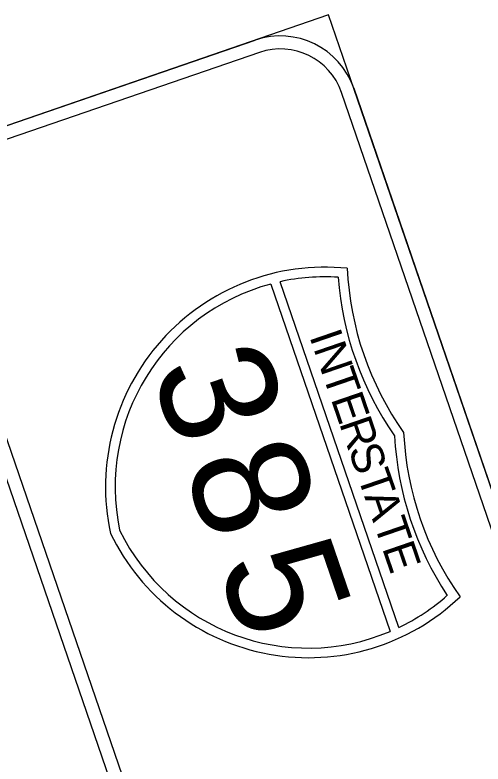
# Model space of a CAD drawing. Extents: x 1581789 to 1622364, y 1043167 to 1103486.
# Drawn here: x 1602206.97 to 1602231.12, y 1087770.4 to 1087809.03 of the extents above; entities that cross this region are included whole.
import ezdxf

# ---------------------------------------------------------------- set-up
doc = ezdxf.new("R2010")
doc.units = 0
doc.layers.add('RD_PD_PatLn2', color=7, linetype='Continuous')

msp = doc.modelspace()

# ---------------------------------------------------------------- linework, layer by layer
at = {"layer": 'RD_PD_PatLn2'}
for p, q in [((1602223.149, 1087809.032), (1602202.343, 1087801.882)), ((1602253.698, 1087720.135), (1602223.149, 1087809.032)), ((1602202.343, 1087801.882), (1602219.366, 1087807.732)), ((1602219.582, 1087807.102), (1602202.56, 1087801.252)), ((1602220.164, 1087795.154), (1602226.322, 1087777.234)), ((1602226.78, 1087777.44), (1602220.652, 1087795.273))]:
    msp.add_line(p, q, dxfattribs=at)
for points in [[(1602251.768, 1087723.701), (1602223.818, 1087805.033)], [(1602224.449, 1087805.249), (1602252.398, 1087723.918)], [(1602203.397, 1087796.252), (1602230.263, 1087718.073), (1602229.632, 1087717.857), (1602202.766, 1087796.036), (1602203.397, 1087796.252), (1602203.397, 1087796.252)]]:
    msp.add_lwpolyline(points, dxfattribs=at)
for centre, radius, start, end in [((1602220.666, 1087803.949), 4, 18.9656, 108.9653), ((1602220.666, 1087803.949), 3.333, 18.9656, 108.9653), ((1602222.971, 1087784.691), 11.333, 84.2123, 192.2092), ((1602240.096, 1087796.722), 16, 182.7078, 215.2232), ((1602222.971, 1087784.691), 10.833, 86.4538, 102.3642), ((1602240.094, 1087796.76), 16.5, 184.3688, 214.8513), ((1602222.968, 1087784.69), 10.833, 105.001, 191.8969), ((1602243.029, 1087788.218), 16.5, 183.0796, 213.5621), ((1602243.008, 1087788.25), 16, 182.7078, 215.2232), ((1602222.105, 1087787.213), 11.333, 205.7218, 313.7186), ((1602222.101, 1087787.211), 10.833, 206.0341, 292.93), ((1602222.105, 1087787.213), 10.833, 295.5666, 311.4772)]:
    msp.add_arc(centre, radius, start, end, dxfattribs=at)

# ---------------------------------------------------------------- texts
for s, height, p in [('I', 1.667, (1602222.147, 1087792.46)), ('3', 6, (1602213.931, 1087790.726)), ('N', 1.667, (1602222.358, 1087791.845)), ('T', 1.667, (1602222.824, 1087790.49)), ('E', 1.667, (1602223.255, 1087789.234)), ('R', 1.667, (1602223.687, 1087787.978)), ('8', 6, (1602215.607, 1087785.85)), ('S', 1.667, (1602224.153, 1087786.624)), ('T', 1.667, (1602224.618, 1087785.269)), ('A', 1.667, (1602224.982, 1087784.21)), ('T', 1.667, (1602225.469, 1087782.794)), ('5', 6, (1602217.374, 1087780.707)), ('E', 1.667, (1602225.9, 1087781.538))]:
    msp.add_text(s, height=height, rotation=288.9654, dxfattribs=at).set_placement(p)

doc.saveas('drawing.dxf')
